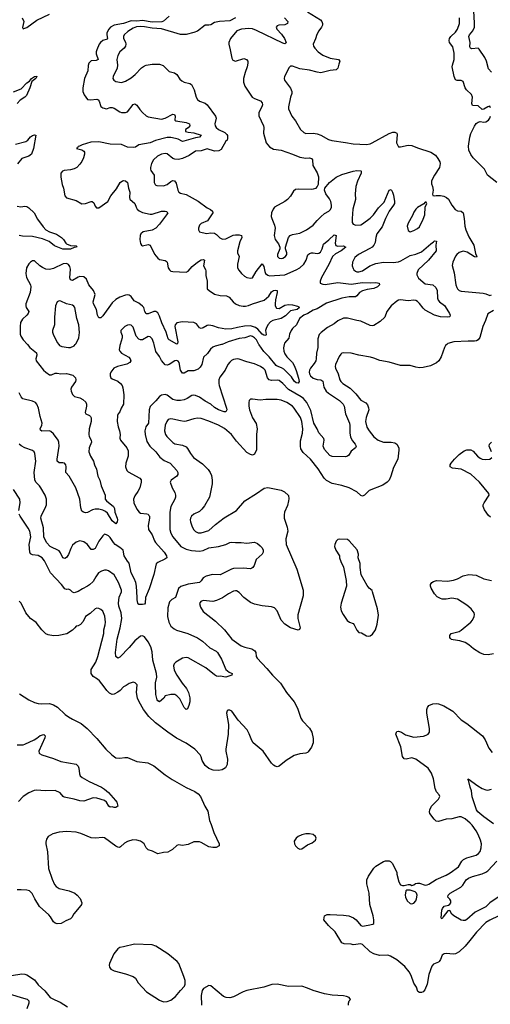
# Model space of a CAD drawing. Header units: inches. Extents: x 1771504 to 1971212, y 471788 to 643615.
# Tile 325 of 587: x 1853335 to 1858296, y 563038 to 573429. Entities that reach past the tile are written whole.
import ezdxf

# ---------------------------------------------------------------- set-up
doc = ezdxf.new("R2010")
doc.units = ezdxf.units.IN
doc.header["$MEASUREMENT"] = 0
doc.layers.add('B8556', color=7, linetype='Continuous')
doc.layers.add('B8557', color=7, linetype='Continuous')

msp = doc.modelspace()

# ---------------------------------------------------------------- linework, layer by layer
at = {"layer": 'B8556', "color": 5}
for points, elevation in [([(1854393, 570000), (1854390, 569990), (1854385, 569945), (1854390, 569930), (1854410, 569910), (1854487, 569867), (1854501, 569850), (1854507, 569830), (1854495, 569810), (1854465, 569795), (1854367, 569770), (1854329, 569751), (1854295, 569710), (1854289, 569690), (1854289, 569670), (1854296, 569650), (1854310, 569638), (1854370, 569613), (1854399, 569590), (1854414, 569570), (1854423, 569543), (1854432, 569470), (1854429, 569371), (1854406, 569330), (1854390, 569290), (1854373, 569270), (1854367, 569253), (1854363, 569190), (1854374, 569134), (1854389, 569089), (1854394, 569050), (1854392, 569012), (1854399, 568990), (1854466, 568910), (1854479, 568879), (1854478, 568822), (1854455, 568750), (1854451, 568710), (1854464, 568670), (1854477, 568657), (1854601, 568590), (1854614, 568574), (1854614, 568550), (1854600, 568490), (1854582, 568450), (1854550, 568405), (1854536, 568370), (1854538, 568330), (1854570, 568262), (1854593, 568230), (1854610, 568221), (1854675, 568215), (1854689, 568209), (1854698, 568198), (1854703, 568190), (1854704, 568170), (1854690, 568090), (1854693, 568050), (1854733, 567993), (1854756, 567930), (1854768, 567910), (1854858, 567810), (1854882, 567770), (1854886, 567750), (1854866, 567734), (1854790, 567702), (1854773, 567687), (1854750, 567573), (1854699, 567421), (1854660, 567330), (1854657, 567270), (1854650, 567261), (1854630, 567257), (1854590, 567259), (1854580, 567270), (1854572, 567308), (1854574, 567330), (1854565, 567450), (1854558, 567490), (1854543, 567530), (1854509, 567590), (1854490, 567694), (1854470, 567713), (1854438, 567770), (1854425, 567830), (1854390, 567860), (1854343, 567890), (1854324, 567910), (1854290, 567964), (1854270, 567983), (1854250, 567994), (1854230, 567998), (1854210, 567983), (1854170, 567924), (1854132, 567850), (1854110, 567836), (1854090, 567836), (1854050, 567890), (1854010, 567918), (1853970, 567928), (1853930, 567916), (1853890, 567882), (1853873, 567850), (1853850, 567785), (1853830, 567754), (1853810, 567741), (1853790, 567749), (1853764, 567804), (1853750, 567822), (1853656, 567870), (1853618, 567910), (1853590, 567970), (1853587, 568067), (1853559, 568170), (1853560, 568190), (1853612, 568290), (1853618, 568310), (1853619, 568370), (1853605, 568410), (1853558, 568490), (1853545, 568510), (1853505, 568550), (1853494, 568574), (1853489, 568650), (1853506, 568770), (1853496, 568850), (1853486, 568870), (1853470, 568883), (1853389, 568909), (1853351, 568931), (1853330, 568949)], 440), ([(1853417, 570000), (1853443, 569970), (1853512, 569912), (1853517, 569890), (1853506, 569850), (1853509, 569829), (1853587, 569730), (1853610, 569708), (1853650, 569682), (1853670, 569680), (1853710, 569697), (1853730, 569699), (1853770, 569692), (1853830, 569696), (1853897, 569677), (1853923, 569650), (1853928, 569630), (1853925, 569610), (1853880, 569550), (1853875, 569530), (1853879, 569510), (1853892, 569472), (1853902, 569462), (1853914, 569454), (1853970, 569439), (1854000, 569420), (1854031, 569391), (1854040, 569370), (1854040, 569350), (1854024, 569284), (1854031, 569270), (1854070, 569252), (1854080, 569240), (1854087, 569227), (1854090, 569190), (1854068, 569110), (1854064, 569050), (1854066, 569030), (1854090, 568990), (1854091, 568970), (1854067, 568910), (1854065, 568870), (1854082, 568822), (1854114, 568770), (1854122, 568730), (1854144, 568684), (1854159, 568610), (1854179, 568570), (1854193, 568510), (1854235, 568410), (1854237, 568370), (1854250, 568350), (1854325, 568290), (1854335, 568270), (1854338, 568230), (1854363, 568170), (1854366, 568150), (1854362, 568130), (1854350, 568109), (1854310, 568139), (1854261, 568221), (1854240, 568240), (1854213, 568253), (1854170, 568263), (1854130, 568263), (1854104, 568256), (1854050, 568228), (1854030, 568225), (1854008, 568230), (1853990, 568242), (1853978, 568278), (1853968, 568370), (1853927, 568490), (1853856, 568610), (1853822, 568650), (1853825, 568710), (1853820, 568730), (1853808, 568748), (1853790, 568753), (1853750, 568754), (1853731, 568770), (1853730, 568790), (1853751, 568930), (1853749, 568969), (1853742, 568990), (1853690, 569059), (1853663, 569083), (1853649, 569089), (1853570, 569086), (1853556, 569096), (1853551, 569110), (1853568, 569150), (1853571, 569170), (1853550, 569241), (1853534, 569330), (1853517, 569370), (1853500, 569390), (1853470, 569404), (1853368, 569428), (1853350, 569448), (1853331, 569490)], 420), ([(1856478, 570000), (1856478, 569970), (1856463, 569910), (1856461, 569850), (1856457, 569830), (1856440, 569800), (1856400, 569750), (1856389, 569731), (1856387, 569710), (1856390, 569690), (1856402, 569670), (1856430, 569645), (1856470, 569631), (1856510, 569627), (1856530, 569614), (1856542, 569550), (1856566, 569510), (1856590, 569487), (1856706, 569410), (1856744, 569370), (1856755, 569350), (1856770, 569270), (1856811, 569171), (1856815, 569145), (1856816, 569070), (1856824, 569024), (1856843, 568983), (1856873, 568950), (1856882, 568930), (1856877, 568910), (1856830, 568875), (1856805, 568835), (1856790, 568821), (1856770, 568817), (1856630, 568820), (1856605, 568830), (1856550, 568892), (1856534, 568930), (1856546, 568990), (1856540, 569010), (1856490, 569070), (1856472, 569112), (1856437, 569170), (1856403, 569303), (1856361, 569390), (1856328, 569430), (1856301, 569450), (1856168, 569528), (1856110, 569590), (1856070, 569620), (1856050, 569626), (1855990, 569622), (1855965, 569630), (1855947, 569650), (1855923, 569730), (1855910, 569746), (1855875, 569770), (1855810, 569797), (1855730, 569818), (1855650, 569846), (1855630, 569850), (1855590, 569844), (1855568, 569832), (1855550, 569816), (1855530, 569790), (1855502, 569730), (1855444, 569656), (1855435, 569630), (1855434, 569590), (1855439, 569570), (1855515, 569330), (1855518, 569310), (1855510, 569290), (1855490, 569292), (1855430, 569313), (1855390, 569338), (1855350, 569372), (1855290, 569403), (1855230, 569446), (1855190, 569463), (1855170, 569465), (1855150, 569462), (1855099, 569430), (1855070, 569417), (1855030, 569410), (1854990, 569410), (1854950, 569422), (1854890, 569465), (1854870, 569472), (1854830, 569466), (1854808, 569452), (1854770, 569406), (1854712, 569348), (1854699, 569310), (1854692, 569170), (1854666, 569134), (1854656, 569090), (1854657, 569050), (1854677, 568977), (1854708, 568928), (1854770, 568870), (1854813, 568813), (1854858, 568778), (1854920, 568750), (1854990, 568670), (1855001, 568650), (1855001, 568630), (1854992, 568610), (1854931, 568570), (1854920, 568550), (1854942, 568490), (1854970, 568439), (1854977, 568410), (1854977, 568390), (1854972, 568370), (1854930, 568290), (1854918, 568230), (1854917, 568050), (1854927, 568010), (1854950, 567970), (1855035, 567870), (1855090, 567842), (1855147, 567827), (1855230, 567821), (1855270, 567826), (1855330, 567856), (1855430, 567869), (1855509, 567890), (1855550, 567911), (1855570, 567915), (1855610, 567910), (1855670, 567913), (1855730, 567904), (1855810, 567916), (1855842, 567902), (1855870, 567877), (1855890, 567855), (1855901, 567830), (1855901, 567810), (1855893, 567787), (1855829, 567731), (1855807, 567670), (1855793, 567647), (1855781, 567639), (1855767, 567633), (1855690, 567640), (1855590, 567637), (1855569, 567631), (1855450, 567571), (1855367, 567573), (1855302, 567558), (1855270, 567538), (1855250, 567508), (1855230, 567489), (1855110, 567471), (1855033, 567447), (1855010, 567426), (1854977, 567330), (1854939, 567310), (1854916, 567284), (1854897, 567223), (1854892, 567130), (1854906, 567070), (1854930, 567029), (1854962, 567002), (1854987, 566987), (1855108, 566950), (1855210, 566904), (1855263, 566870), (1855340, 566800), (1855405, 566765), (1855420, 566750), (1855462, 566682), (1855510, 566570), (1855544, 566544), (1855575, 566530), (1855571, 566510), (1855510, 566492), (1855450, 566502), (1855430, 566498), (1855410, 566502), (1855390, 566514), (1855298, 566590), (1855110, 566695), (1855090, 566699), (1855050, 566691), (1854982, 566650), (1854963, 566630), (1854955, 566610), (1854963, 566563), (1854990, 566510), (1855047, 566427), (1855094, 566370), (1855113, 566330), (1855130, 566272), (1855128, 566230), (1855119, 566190), (1855103, 566157), (1855090, 566149), (1855070, 566169), (1855022, 566262), (1854992, 566292), (1854970, 566306), (1854930, 566308), (1854870, 566295), (1854853, 566270), (1854810, 566230), (1854790, 566241), (1854784, 566250), (1854770, 566308), (1854766, 566410), (1854766, 566430), (1854781, 566490), (1854779, 566530), (1854740, 566670), (1854730, 566759), (1854717, 566810), (1854690, 566865), (1854650, 566916), (1854630, 566925), (1854610, 566923), (1854550, 566875), (1854490, 566802), (1854390, 566700), (1854370, 566690), (1854350, 566707), (1854345, 566750), (1854362, 566890), (1854393, 567010), (1854412, 567110), (1854406, 567170), (1854381, 567241), (1854378, 567270), (1854384, 567336), (1854409, 567390), (1854409, 567410), (1854375, 567490), (1854330, 567571), (1854272, 567612), (1854250, 567620), (1854230, 567620), (1854196, 567610), (1854167, 567590), (1854136, 567550), (1854110, 567501), (1854070, 567465), (1854050, 567450), (1853996, 567424), (1853950, 567394), (1853910, 567381), (1853890, 567389), (1853870, 567410), (1853850, 567419), (1853830, 567417), (1853810, 567422), (1853775, 567470), (1853659, 567590), (1853597, 567717), (1853572, 567750), (1853530, 567776), (1853470, 567781), (1853450, 567791), (1853443, 567810), (1853436, 567890), (1853452, 567970), (1853441, 568030), (1853424, 568064), (1853340, 568190), (1853331, 568210)], 460), ([(1857838, 570000), (1857825, 569990), (1857813, 569970), (1857779, 569870), (1857755, 569830), (1857730, 569808), (1857665, 569775), (1857590, 569757), (1857550, 569755), (1857510, 569761), (1857450, 569778), (1857350, 569780), (1857230, 569813), (1857132, 569832), (1857070, 569857), (1857033, 569867), (1856910, 569887), (1856828, 569910), (1856750, 569915), (1856730, 569910), (1856720, 569900), (1856704, 569876), (1856666, 569790), (1856661, 569770), (1856663, 569750), (1856692, 569690), (1856710, 569630), (1856721, 569610), (1856741, 569590), (1856819, 569539), (1856880, 569480), (1856930, 569415), (1856984, 569384), (1857003, 569363), (1857014, 569334), (1857015, 569310), (1856987, 569230), (1856982, 569190), (1856996, 569130), (1857020, 569090), (1857070, 569027), (1857115, 568990), (1857170, 568971), (1857250, 568970), (1857290, 568963), (1857312, 568950), (1857332, 568910), (1857333, 568887), (1857320, 568790), (1857276, 568704), (1857249, 568610), (1857229, 568571), (1857210, 568549), (1857163, 568517), (1857020, 568460), (1856970, 568412), (1856950, 568401), (1856930, 568407), (1856890, 568447), (1856810, 568490), (1856733, 568513), (1856630, 568535), (1856570, 568566), (1856545, 568590), (1856481, 568690), (1856401, 568790), (1856323, 568863), (1856300, 568900), (1856295, 568930), (1856296, 568984), (1856315, 569065), (1856319, 569110), (1856310, 569190), (1856295, 569230), (1856230, 569330), (1856212, 569350), (1856150, 569389), (1856090, 569413), (1856050, 569422), (1855930, 569420), (1855870, 569414), (1855790, 569425), (1855770, 569424), (1855756, 569410), (1855751, 569389), (1855750, 569350), (1855757, 569310), (1855790, 569228), (1855827, 569167), (1855838, 569110), (1855832, 569050), (1855830, 568890), (1855810, 568844), (1855790, 568835), (1855770, 568840), (1855730, 568863), (1855622, 568982), (1855569, 569050), (1855493, 569113), (1855431, 569151), (1855330, 569193), (1855250, 569220), (1855210, 569224), (1855170, 569217), (1855091, 569191), (1855070, 569190), (1855030, 569194), (1854950, 569214), (1854924, 569216), (1854902, 569210), (1854885, 569190), (1854870, 569149), (1854862, 569090), (1854873, 569050), (1854888, 569030), (1854950, 568966), (1854970, 568954), (1855050, 568940), (1855090, 568920), (1855105, 568905), (1855135, 568850), (1855169, 568810), (1855261, 568741), (1855322, 568682), (1855344, 568650), (1855357, 568617), (1855365, 568570), (1855364, 568530), (1855337, 568390), (1855283, 568297), (1855257, 568263), (1855230, 568240), (1855170, 568210), (1855147, 568190), (1855136, 568170), (1855133, 568150), (1855136, 568130), (1855150, 568087), (1855167, 568050), (1855190, 568026), (1855215, 568015), (1855250, 568013), (1855330, 568038), (1855398, 568102), (1855490, 568172), (1855621, 568250), (1855710, 568353), (1855833, 568427), (1855914, 568486), (1855950, 568493), (1856090, 568465), (1856128, 568448), (1856168, 568408), (1856174, 568374), (1856170, 568350), (1856158, 568302), (1856128, 568230), (1856123, 568203), (1856123, 568170), (1856154, 568074), (1856161, 568030), (1856142, 567950), (1856143, 567890), (1856258, 567630), (1856324, 567410), (1856324, 567350), (1856269, 567149), (1856269, 567109), (1856291, 567010), (1856286, 566994), (1856270, 566985), (1856190, 567010), (1856130, 567050), (1856093, 567093), (1856050, 567189), (1856021, 567221), (1855990, 567232), (1855890, 567243), (1855810, 567261), (1855770, 567277), (1855698, 567330), (1855650, 567383), (1855620, 567400), (1855610, 567403), (1855590, 567398), (1855535, 567370), (1855473, 567327), (1855410, 567299), (1855370, 567290), (1855270, 567299), (1855243, 567290), (1855232, 567268), (1855240, 567230), (1855270, 567185), (1855400, 567080), (1855495, 566990), (1855571, 566891), (1855670, 566821), (1855707, 566807), (1855783, 566790), (1855815, 566770), (1855823, 566750), (1855827, 566710), (1855839, 566690), (1855942, 566582), (1855999, 566510), (1856086, 566426), (1856147, 566330), (1856229, 566230), (1856264, 566164), (1856298, 566058), (1856318, 566030), (1856390, 565952), (1856415, 565910), (1856430, 565842), (1856430, 565798), (1856410, 565750), (1856378, 565702), (1856370, 565695), (1856350, 565688), (1856290, 565682), (1856230, 565662), (1856146, 565610), (1856070, 565550), (1856050, 565545), (1856030, 565550), (1856010, 565563), (1855990, 565584), (1855902, 565710), (1855797, 565797), (1855781, 565821), (1855754, 565894), (1855734, 565934), (1855638, 566038), (1855572, 566130), (1855550, 566141), (1855530, 566141), (1855524, 566136), (1855515, 566110), (1855536, 565990), (1855534, 565890), (1855509, 565730), (1855509, 565710), (1855525, 565625), (1855522, 565570), (1855505, 565535), (1855470, 565514), (1855430, 565507), (1855375, 565510), (1855330, 565526), (1855290, 565557), (1855258, 565610), (1855248, 565650), (1855237, 565670), (1855181, 565730), (1855090, 565794), (1854987, 565847), (1854896, 565910), (1854768, 566008), (1854697, 566077), (1854639, 566150), (1854594, 566230), (1854577, 566270), (1854567, 566330), (1854572, 566410), (1854552, 566432), (1854530, 566437), (1854490, 566424), (1854459, 566401), (1854430, 566389), (1854394, 566350), (1854369, 566331), (1854330, 566312), (1854310, 566309), (1854282, 566322), (1854252, 566350), (1854227, 566390), (1854178, 566450), (1854156, 566470), (1854110, 566498), (1854088, 566530), (1854090, 566570), (1854136, 566650), (1854158, 566710), (1854222, 566950), (1854221, 566990), (1854237, 567043), (1854239, 567070), (1854233, 567133), (1854210, 567187), (1854190, 567206), (1854170, 567216), (1854150, 567218), (1854130, 567210), (1854077, 567163), (1854030, 567131), (1854003, 567077), (1853975, 567045), (1853950, 567031), (1853930, 567029), (1853918, 567010), (1853893, 566987), (1853833, 566947), (1853749, 566931), (1853690, 566926), (1853636, 566936), (1853609, 566949), (1853568, 566990), (1853510, 567069), (1853450, 567110), (1853430, 567129), (1853400, 567170), (1853352, 567272), (1853331, 567291)], 480), ([(1853746, 570000), (1853754, 569990), (1853780, 569980), (1853850, 569970), (1853870, 569970), (1853910, 569986), (1853920, 570000)], 440), ([(1855464, 570000), (1855395, 569985), (1855370, 569973), (1855348, 569952), (1855315, 569905), (1855272, 569868), (1855257, 569790), (1855239, 569761), (1855218, 569742), (1855170, 569722), (1855110, 569724), (1855070, 569700), (1855050, 569699), (1855030, 569729), (1855016, 569810), (1855006, 569826), (1854990, 569833), (1854970, 569828), (1854910, 569791), (1854890, 569784), (1854870, 569786), (1854850, 569806), (1854830, 569834), (1854810, 569874), (1854770, 569927), (1854754, 570000)], 440), ([(1856123, 570000), (1856115, 569965), (1856119, 569930), (1856130, 569903), (1856152, 569870), (1856212, 569812), (1856230, 569778), (1856250, 569728), (1856274, 569646), (1856281, 569610), (1856270, 569592), (1856250, 569598), (1856230, 569614), (1856199, 569659), (1856120, 569740), (1856094, 569754), (1856051, 569771), (1856040, 569780), (1855964, 569870), (1855908, 569928), (1855858, 569998), (1855857, 570000)], 440), ([(1858310, 568870), (1858286, 568930), (1858288, 568950), (1858309, 568971)], 480), ([(1858299, 568179), (1858278, 568198), (1858236, 568256), (1858222, 568290), (1858222, 568310), (1858231, 568329), (1858285, 568410), (1858280, 568430), (1858183, 568550), (1858090, 568632), (1857990, 568684), (1857897, 568697), (1857872, 568710), (1857875, 568730), (1857885, 568750), (1857918, 568790), (1857970, 568840), (1858022, 568878), (1858050, 568890), (1858070, 568891), (1858090, 568888), (1858115, 568875), (1858162, 568822), (1858190, 568800), (1858210, 568792), (1858250, 568786), (1858290, 568791), (1858313, 568807)], 480), ([(1853327, 568250), (1853340, 568330), (1853336, 568370), (1853268, 568470)], 460), ([(1858330, 566736), (1858273, 566727), (1858230, 566728), (1858187, 566747), (1858119, 566790), (1858070, 566832), (1858030, 566857), (1857974, 566874), (1857904, 566884), (1857888, 566888), (1857878, 566898), (1857870, 566910), (1857870, 566930), (1857884, 566950), (1857967, 566973), (1857990, 566985), (1858091, 567070), (1858110, 567093), (1858127, 567130), (1858130, 567150), (1858125, 567170), (1858095, 567210), (1858050, 567250), (1857950, 567313), (1857890, 567324), (1857830, 567314), (1857790, 567314), (1857770, 567320), (1857738, 567338), (1857708, 567370), (1857674, 567430), (1857667, 567450), (1857667, 567470), (1857681, 567490), (1857699, 567501), (1857730, 567509), (1857845, 567505), (1857910, 567513), (1857950, 567527), (1858010, 567561), (1858070, 567575), (1858147, 567567), (1858230, 567528), (1858310, 567511)], 480), ([(1853333, 566313), (1853430, 566252), (1853490, 566222), (1853530, 566213), (1853570, 566210), (1853650, 566213), (1853690, 566198), (1853734, 566174), (1853816, 566096), (1853850, 566070), (1853890, 566046), (1853982, 566002), (1854047, 565950), (1854150, 565842), (1854244, 565730), (1854305, 565670), (1854350, 565640), (1854390, 565635), (1854444, 565644), (1854470, 565642), (1854570, 565601), (1854685, 565585), (1854750, 565556), (1854870, 565460), (1854942, 565410), (1855090, 565327), (1855183, 565283), (1855218, 565258), (1855242, 565230), (1855286, 565130), (1855317, 565077), (1855336, 564976), (1855355, 564935), (1855382, 564850), (1855439, 564730), (1855437, 564710), (1855406, 564694), (1855370, 564692), (1855330, 564699), (1855250, 564745), (1855230, 564751), (1855190, 564754), (1855170, 564751), (1855110, 564724), (1855090, 564720), (1855050, 564715), (1855010, 564722), (1854990, 564715), (1854947, 564673), (1854897, 564643), (1854850, 564639), (1854790, 564625), (1854734, 564654), (1854688, 564668), (1854670, 564689), (1854646, 564730), (1854630, 564745), (1854610, 564758), (1854570, 564771), (1854528, 564772), (1854470, 564757), (1854440, 564740), (1854399, 564701), (1854386, 564694), (1854370, 564695), (1854350, 564707), (1854230, 564794), (1854210, 564800), (1854130, 564790), (1854090, 564796), (1853980, 564840), (1853930, 564855), (1853830, 564860), (1853750, 564854), (1853683, 564837), (1853635, 564810), (1853618, 564782), (1853610, 564750), (1853610, 564730), (1853628, 564648), (1853637, 564470), (1853677, 564357), (1853702, 564302), (1853720, 564280), (1853750, 564260), (1853855, 564235), (1853917, 564210), (1853942, 564190), (1853974, 564154), (1853990, 564110), (1853988, 564090), (1853981, 564079), (1853907, 563993), (1853886, 563954), (1853870, 563941), (1853820, 563920), (1853771, 563889), (1853730, 563886), (1853710, 563893), (1853690, 563907), (1853660, 563960), (1853643, 563983), (1853545, 564070), (1853494, 564150), (1853467, 564207), (1853437, 564237), (1853410, 564244), (1853350, 564247), (1853310, 564245)], 480), ([(1858388, 563972), (1858290, 563927), (1858250, 563902), (1858150, 563800), (1858082, 563710), (1858030, 563650), (1857970, 563591), (1857930, 563571), (1857910, 563567), (1857830, 563574), (1857810, 563570), (1857790, 563555), (1857772, 563510), (1857758, 563490), (1857750, 563482), (1857699, 563461), (1857679, 563441), (1857649, 563351), (1857630, 563250), (1857607, 563190), (1857590, 563168), (1857570, 563161), (1857550, 563162), (1857534, 563174), (1857517, 563217), (1857490, 563261), (1857463, 563343), (1857442, 563382), (1857396, 563436), (1857310, 563508), (1857245, 563545), (1857217, 563557), (1857130, 563554), (1857070, 563569), (1857030, 563591), (1856950, 563669), (1856930, 563676), (1856850, 563667), (1856830, 563674), (1856755, 563675), (1856730, 563687), (1856661, 563801), (1856590, 563869), (1856541, 563930), (1856549, 563971), (1856576, 563984), (1856610, 563986), (1856750, 563977), (1856805, 563970), (1856854, 563950), (1856882, 563930), (1856930, 563868), (1856950, 563864), (1857010, 563872), (1857058, 563882), (1857069, 563890), (1857070, 563930), (1857062, 563970), (1857026, 564090), (1857021, 564210), (1856996, 564310), (1856996, 564350), (1857011, 564390), (1857070, 564474), (1857090, 564494), (1857170, 564544), (1857190, 564551), (1857230, 564551), (1857245, 564545), (1857265, 564525), (1857311, 564430), (1857311, 564410), (1857331, 564330), (1857350, 564298), (1857370, 564291), (1857389, 564291), (1857430, 564301), (1857450, 564301), (1857470, 564292), (1857490, 564298), (1857507, 564313), (1857530, 564317), (1857550, 564316), (1857610, 564295), (1857630, 564297), (1857650, 564306), (1857726, 564354), (1857830, 564400), (1857874, 564426), (1857961, 564490), (1857997, 564550), (1858014, 564566), (1858050, 564582), (1858148, 564612), (1858172, 564628), (1858190, 564650), (1858202, 564690), (1858205, 564730), (1858195, 564770), (1858170, 564830), (1858147, 564870), (1858104, 564930), (1858086, 564950), (1858030, 564997), (1857990, 565016), (1857970, 565015), (1857890, 564997), (1857830, 564992), (1857750, 564967), (1857725, 564970), (1857704, 564990), (1857658, 565050), (1857655, 565070), (1857659, 565090), (1857678, 565130), (1857750, 565202), (1857763, 565230), (1857759, 565250), (1857730, 565281), (1857714, 565314), (1857696, 565416), (1857677, 565477), (1857641, 565530), (1857510, 565625), (1857470, 565638), (1857410, 565626), (1857390, 565627), (1857372, 565652), (1857354, 565754), (1857302, 565890), (1857307, 565910), (1857310, 565916), (1857330, 565922), (1857361, 565910), (1857403, 565883), (1857490, 565856), (1857591, 565869), (1857622, 565878), (1857643, 565890), (1857655, 565910), (1857657, 565950), (1857628, 566110), (1857626, 566150), (1857633, 566170), (1857650, 566192), (1857690, 566209), (1857730, 566213), (1857750, 566209), (1857807, 566187), (1857900, 566130), (1857990, 566040), (1858050, 566002), (1858215, 565870), (1858244, 565830), (1858281, 565741), (1858317, 565697)], 480), ([(1853310, 565776), (1853370, 565777), (1853390, 565782), (1853488, 565830), (1853515, 565845), (1853550, 565873), (1853590, 565887), (1853602, 565870), (1853600, 565850), (1853536, 565710), (1853539, 565690), (1853545, 565685), (1853569, 565669), (1853690, 565631), (1853770, 565600), (1853931, 565571), (1853951, 565550), (1853958, 565530), (1853964, 565470), (1853972, 565450), (1853993, 565433), (1854069, 565389), (1854198, 565330), (1854228, 565310), (1854270, 565273), (1854345, 565190), (1854359, 565170), (1854371, 565129), (1854350, 565115), (1854330, 565114), (1854310, 565121), (1854290, 565120), (1854275, 565130), (1854250, 565170), (1854230, 565187), (1854150, 565213), (1854110, 565216), (1854010, 565183), (1853970, 565184), (1853910, 565204), (1853805, 565225), (1853792, 565232), (1853762, 565270), (1853710, 565294), (1853608, 565292), (1853510, 565299), (1853486, 565294), (1853430, 565268), (1853370, 565230), (1853322, 565178)], 460), ([(1858330, 564941), (1858230, 565015), (1858166, 565070), (1858150, 565090), (1858106, 565226), (1858099, 565290), (1858084, 565330), (1858065, 565405), (1858058, 565410), (1858064, 565416), (1858164, 565344), (1858210, 565316), (1858250, 565301), (1858270, 565299), (1858310, 565309)], 460), ([(1858379, 564170), (1858290, 564110), (1858250, 564068), (1858137, 564010), (1858050, 563934), (1858030, 563923), (1858010, 563921), (1857990, 563927), (1857913, 563970), (1857891, 563990), (1857870, 564029), (1857850, 564024), (1857800, 563960), (1857790, 563939), (1857782, 563942), (1857779, 563950), (1857787, 564033), (1857792, 564050), (1857810, 564073), (1857855, 564085), (1857870, 564096), (1857879, 564110), (1857879, 564130), (1857870, 564149), (1857849, 564170), (1857853, 564190), (1857872, 564210), (1857986, 564274), (1858006, 564294), (1858042, 564350), (1858068, 564370), (1858110, 564387), (1858210, 564415), (1858248, 564432), (1858270, 564447), (1858365, 564550)], 460), ([(1853250, 563343), (1853359, 563359), (1853390, 563357), (1853410, 563350), (1853490, 563295), (1853530, 563242), (1853599, 563179), (1853656, 563110), (1853704, 563084), (1853760, 563060), (1853840, 563010)], 480), ([(1856801, 563030), (1856801, 563050), (1856807, 563073), (1856822, 563090), (1856809, 563109), (1856782, 563122), (1856750, 563129), (1856630, 563135), (1856550, 563150), (1856430, 563183), (1856370, 563209), (1856310, 563230), (1856170, 563226), (1856050, 563252), (1855993, 563247), (1855910, 563217), (1855730, 563185), (1855690, 563170), (1855590, 563117), (1855550, 563107), (1855511, 563111), (1855482, 563122), (1855350, 563233), (1855330, 563237), (1855274, 563206), (1855258, 563182), (1855248, 563132), (1855252, 563030)], 520), ([(1853250, 563143), (1853350, 563108), (1853413, 563093), (1853430, 563073), (1853432, 563050), (1853410, 562990)], 460)]:
    msp.add_lwpolyline(points, dxfattribs=dict(at, elevation=elevation))
for points, elevation in [([(1856710, 567947), (1856690, 567942), (1856670, 567924), (1856656, 567890), (1856653, 567870), (1856668, 567830), (1856705, 567770), (1856705, 567750), (1856720, 567710), (1856750, 567650), (1856776, 567510), (1856782, 567450), (1856725, 567270), (1856719, 567230), (1856725, 567190), (1856744, 567150), (1856789, 567089), (1856812, 567072), (1856850, 567056), (1856863, 567043), (1856888, 566988), (1856910, 566961), (1856937, 566957), (1856990, 566927), (1857010, 566923), (1857030, 566926), (1857055, 566945), (1857085, 566990), (1857103, 567050), (1857117, 567143), (1857107, 567210), (1857056, 567390), (1857050, 567404), (1857019, 567430), (1856998, 567458), (1856936, 567570), (1856926, 567646), (1856926, 567690), (1856905, 567750), (1856906, 567790), (1856894, 567834), (1856810, 567929), (1856790, 567943)], 520), ([(1856390, 564838), (1856350, 564837), (1856310, 564827), (1856271, 564810), (1856250, 564792), (1856230, 564758), (1856231, 564730), (1856243, 564710), (1856267, 564687), (1856290, 564676), (1856310, 564679), (1856370, 564722), (1856417, 564743), (1856455, 564770), (1856462, 564790), (1856455, 564810), (1856428, 564830)], 520), ([(1857450, 564244), (1857417, 564243), (1857406, 564234), (1857400, 564190), (1857403, 564170), (1857420, 564130), (1857450, 564100), (1857470, 564098), (1857490, 564105), (1857512, 564130), (1857520, 564150), (1857525, 564190), (1857518, 564210), (1857504, 564224)], 480), ([(1854547, 563673), (1854430, 563644), (1854390, 563639), (1854370, 563624), (1854328, 563572), (1854281, 563470), (1854277, 563450), (1854281, 563430), (1854295, 563410), (1854330, 563390), (1854450, 563361), (1854532, 563332), (1854555, 563315), (1854584, 563264), (1854673, 563170), (1854810, 563080), (1854850, 563065), (1854890, 563066), (1854930, 563080), (1854979, 563121), (1855030, 563185), (1855073, 563230), (1855081, 563250), (1855079, 563290), (1855067, 563330), (1855012, 563470), (1854995, 563490), (1854896, 563570), (1854770, 563650), (1854730, 563664)], 520)]:
    msp.add_lwpolyline(points, close=True, dxfattribs=dict(at, elevation=elevation))
at = {"layer": 'B8557', "color": 5}
for points, elevation in [([(1856371, 573511), (1856506, 573426), (1856520, 573410), (1856526, 573390), (1856526, 573370), (1856518, 573350), (1856488, 573310), (1856468, 573272), (1856454, 573226), (1856430, 573170), (1856434, 573150), (1856445, 573130), (1856482, 573090), (1856530, 573055), (1856610, 573023), (1856695, 573010), (1856710, 572990), (1856699, 572961), (1856690, 572919), (1856670, 572900), (1856610, 572894), (1856510, 572870), (1856470, 572874), (1856390, 572898), (1856290, 572912), (1856210, 572939), (1856190, 572938), (1856175, 572925), (1856128, 572830), (1856123, 572810), (1856128, 572790), (1856190, 572706), (1856205, 572670), (1856205, 572650), (1856191, 572610), (1856170, 572510), (1856170, 572490), (1856203, 572410), (1856243, 572363), (1856295, 572270), (1856330, 572238), (1856350, 572229), (1856430, 572230), (1856470, 572224), (1856510, 572210), (1856590, 572165), (1856627, 572153), (1856770, 572134), (1856850, 572118), (1856990, 572112), (1857030, 572120), (1857050, 572129), (1857230, 572228), (1857270, 572242), (1857290, 572241), (1857310, 572230), (1857316, 572216), (1857309, 572130), (1857320, 572100), (1857330, 572088), (1857350, 572087), (1857430, 572105), (1857470, 572102), (1857530, 572076), (1857668, 572030), (1857718, 571998), (1857745, 571965), (1857764, 571930), (1857769, 571910), (1857761, 571870), (1857710, 571790), (1857678, 571730), (1857676, 571696), (1857687, 571667), (1857693, 571630), (1857686, 571586), (1857690, 571574), (1857711, 571571), (1857725, 571575), (1857770, 571575), (1857806, 571566), (1857834, 571554), (1857856, 571536), (1857892, 571470), (1857925, 571425), (1857950, 571412), (1857990, 571407), (1858010, 571390), (1858022, 571330), (1858028, 571250), (1858038, 571210), (1858070, 571137), (1858124, 571050), (1858141, 570961), (1858154, 570930), (1858150, 570922), (1858130, 570925), (1858054, 570974), (1858010, 570985), (1857970, 570973), (1857943, 570950), (1857930, 570932), (1857900, 570870), (1857896, 570836), (1857917, 570756), (1857934, 570630), (1857942, 570602), (1857950, 570588), (1857970, 570570), (1857990, 570564), (1858223, 570543), (1858250, 570537), (1858290, 570520), (1858310, 570524)], 480), ([(1858310, 572877), (1858278, 572910), (1858257, 572990), (1858240, 573030), (1858179, 573119), (1858168, 573128), (1858103, 573123), (1858088, 573128), (1858081, 573141), (1858083, 573190), (1858070, 573250), (1858078, 573270), (1858113, 573310), (1858129, 573351), (1858131, 573391), (1858124, 573524)], 460), ([(1854910, 573467), (1854850, 573412), (1854833, 573407), (1854730, 573402), (1854630, 573421), (1854570, 573414), (1854510, 573418), (1854430, 573390), (1854330, 573371), (1854293, 573350), (1854276, 573330), (1854255, 573290), (1854254, 573270), (1854262, 573230), (1854257, 573223), (1854210, 573208), (1854188, 573190), (1854174, 573170), (1854148, 573110), (1854141, 573090), (1854143, 573070), (1854163, 573010), (1854142, 572998), (1854090, 572994), (1854064, 572970), (1854056, 572944), (1854052, 572888), (1854017, 572810), (1854000, 572710), (1854002, 572670), (1854015, 572635), (1854050, 572587), (1854083, 572583), (1854149, 572589), (1854162, 572582), (1854173, 572570), (1854190, 572514), (1854210, 572498), (1854250, 572490), (1854290, 572503), (1854310, 572503), (1854330, 572496), (1854390, 572456), (1854410, 572448), (1854450, 572449), (1854470, 572458), (1854530, 572535), (1854550, 572540), (1854570, 572528), (1854601, 572481), (1854628, 572448), (1854670, 572414), (1854690, 572403), (1854830, 572381), (1854870, 572390), (1854950, 572431), (1854968, 572428), (1854973, 572410), (1854970, 572370), (1854982, 572362), (1855090, 572344), (1855124, 572330), (1855130, 572310), (1855111, 572289), (1855083, 572270), (1855084, 572250), (1855110, 572241), (1855170, 572235), (1855247, 572210), (1855231, 572190), (1855190, 572183), (1855066, 572146), (1855050, 572145), (1855007, 572167), (1854976, 572176), (1854930, 572186), (1854890, 572187), (1854766, 572154), (1854709, 572131), (1854592, 572110), (1854555, 572085), (1854539, 572081), (1854470, 572084), (1854410, 572111), (1854290, 572117), (1854170, 572141), (1854085, 572135), (1853995, 572110), (1853967, 572093), (1853952, 572090), (1853945, 572075), (1853934, 572070), (1853990, 572057), (1854010, 572043), (1854017, 572030), (1854017, 572010), (1854007, 571970), (1853990, 571934), (1853970, 571904), (1853938, 571870), (1853910, 571854), (1853870, 571844), (1853803, 571837), (1853786, 571830), (1853770, 571810), (1853767, 571767), (1853784, 571690), (1853797, 571650), (1853812, 571570), (1853830, 571549), (1853930, 571521), (1853990, 571487), (1854029, 571489), (1854090, 571512), (1854099, 571510), (1854117, 571497), (1854130, 571461), (1854144, 571444), (1854170, 571444), (1854263, 571510), (1854297, 571570), (1854356, 571644), (1854394, 571710), (1854419, 571730), (1854430, 571733), (1854450, 571728), (1854470, 571710), (1854483, 571650), (1854497, 571610), (1854491, 571551), (1854495, 571535), (1854548, 571490), (1854564, 571450), (1854575, 571430), (1854593, 571413), (1854630, 571395), (1854710, 571377), (1854730, 571377), (1854830, 571410), (1854869, 571409), (1854884, 571404), (1854895, 571395), (1854897, 571390), (1854884, 571370), (1854809, 571270), (1854770, 571228), (1854730, 571208), (1854637, 571190), (1854612, 571170), (1854604, 571150), (1854602, 571110), (1854608, 571068), (1854618, 571050), (1854630, 571044), (1854690, 571058), (1854709, 571049), (1854756, 570956), (1854790, 570914), (1854810, 570900), (1854867, 570887), (1854880, 570880), (1854889, 570869), (1854902, 570810), (1854914, 570790), (1854930, 570776), (1854950, 570770), (1855090, 570763), (1855110, 570776), (1855155, 570825), (1855210, 570869), (1855250, 570894), (1855270, 570898), (1855283, 570890), (1855274, 570830), (1855294, 570794), (1855298, 570778), (1855299, 570730), (1855312, 570668), (1855313, 570590), (1855333, 570570), (1855390, 570533), (1855450, 570519), (1855516, 570516), (1855542, 570502), (1855585, 570450), (1855610, 570430), (1855650, 570412), (1855690, 570405), (1855714, 570406), (1855748, 570412), (1855790, 570430), (1855912, 570468), (1855963, 570510), (1855990, 570556), (1856010, 570570), (1856036, 570576), (1856050, 570570), (1856050, 570550), (1856033, 570473), (1856030, 570430), (1856030, 570410), (1856044, 570384), (1856070, 570382), (1856130, 570415), (1856170, 570425), (1856210, 570420), (1856265, 570405), (1856279, 570399), (1856286, 570390), (1856259, 570370), (1856190, 570356), (1856136, 570304), (1856090, 570276), (1856005, 570255), (1855978, 570242), (1855952, 570210), (1855932, 570170), (1855928, 570148), (1855934, 570106), (1855930, 570095), (1855910, 570100), (1855890, 570112), (1855844, 570164), (1855821, 570181), (1855770, 570198), (1855706, 570194), (1855630, 570182), (1855570, 570166), (1855510, 570163), (1855430, 570176), (1855370, 570199), (1855330, 570206), (1855310, 570202), (1855270, 570176), (1855250, 570169), (1855230, 570178), (1855198, 570218), (1855172, 570232), (1855050, 570239), (1854990, 570231), (1854973, 570210), (1854970, 570190), (1855001, 570030), (1854999, 570010), (1854990, 570005), (1854911, 570051), (1854902, 570062), (1854881, 570130), (1854832, 570230), (1854810, 570301), (1854790, 570337), (1854770, 570348), (1854750, 570349), (1854690, 570326), (1854670, 570326), (1854654, 570350), (1854643, 570390), (1854630, 570406), (1854590, 570437), (1854543, 570463), (1854510, 570507), (1854490, 570523), (1854470, 570526), (1854450, 570521), (1854390, 570499), (1854350, 570477), (1854310, 570440), (1854210, 570302), (1854190, 570284), (1854170, 570281), (1854156, 570310), (1854144, 570370), (1854112, 570432), (1854109, 570450), (1854129, 570530), (1854112, 570570), (1854065, 570630), (1854038, 570690), (1854010, 570714), (1853970, 570718), (1853950, 570712), (1853890, 570676), (1853870, 570682), (1853865, 570705), (1853870, 570795), (1853863, 570823), (1853850, 570844), (1853830, 570856), (1853793, 570853), (1853690, 570803), (1853650, 570791), (1853610, 570797), (1853574, 570814), (1853547, 570830), (1853490, 570883), (1853470, 570884), (1853450, 570871), (1853430, 570851), (1853406, 570810), (1853398, 570750), (1853407, 570707), (1853450, 570630), (1853453, 570610), (1853447, 570550), (1853400, 570430), (1853399, 570410), (1853405, 570390), (1853430, 570350), (1853426, 570330), (1853410, 570310), (1853366, 570270), (1853345, 570235), (1853340, 570190), (1853341, 570110), (1853346, 570090), (1853372, 570050), (1853417, 570000)], 420), ([(1853362, 573450), (1853379, 573410), (1853365, 573345), (1853370, 573334), (1853390, 573338), (1853410, 573347), (1853515, 573425), (1853650, 573488)], 420), ([(1855610, 573450), (1855550, 573417), (1855443, 573410), (1855390, 573398), (1855350, 573376), (1855330, 573371), (1855290, 573371), (1855210, 573309), (1855170, 573294), (1855090, 573273), (1855030, 573274), (1854830, 573333), (1854730, 573339), (1854650, 573355), (1854610, 573357), (1854567, 573353), (1854530, 573340), (1854476, 573304), (1854438, 573270), (1854428, 573250), (1854430, 573230), (1854452, 573192), (1854455, 573170), (1854450, 573150), (1854435, 573130), (1854390, 573090), (1854370, 573050), (1854360, 573010), (1854366, 572950), (1854363, 572917), (1854319, 572830), (1854316, 572810), (1854328, 572790), (1854350, 572776), (1854407, 572767), (1854450, 572781), (1854510, 572815), (1854551, 572850), (1854619, 572921), (1854650, 572941), (1854670, 572949), (1854730, 572960), (1854770, 572960), (1854810, 572959), (1854846, 572946), (1854910, 572884), (1854967, 572867), (1854990, 572851), (1855023, 572803), (1855044, 572784), (1855070, 572770), (1855130, 572757), (1855146, 572746), (1855174, 572690), (1855196, 572610), (1855208, 572588), (1855230, 572570), (1855290, 572547), (1855310, 572529), (1855400, 572410), (1855407, 572390), (1855394, 572330), (1855396, 572310), (1855407, 572290), (1855430, 572269), (1855497, 572237), (1855518, 572219), (1855526, 572206), (1855527, 572170), (1855522, 572159), (1855510, 572147), (1855460, 572060), (1855436, 572044), (1855390, 572043), (1855310, 572065), (1855250, 572045), (1855190, 572042), (1855123, 571997), (1855050, 571965), (1855010, 571953), (1854970, 571956), (1854950, 571965), (1854890, 572015), (1854870, 572016), (1854830, 572009), (1854787, 571990), (1854747, 571950), (1854724, 571910), (1854713, 571870), (1854713, 571850), (1854718, 571838), (1854752, 571790), (1854752, 571710), (1854762, 571690), (1854770, 571682), (1854780, 571680), (1854850, 571676), (1854890, 571690), (1854930, 571722), (1854950, 571731), (1854967, 571727), (1854983, 571703), (1855002, 571630), (1855013, 571610), (1855030, 571599), (1855090, 571584), (1855215, 571515), (1855310, 571445), (1855347, 571427), (1855368, 571410), (1855370, 571390), (1855315, 571305), (1855250, 571278), (1855230, 571259), (1855219, 571230), (1855221, 571210), (1855231, 571191), (1855306, 571174), (1855350, 571178), (1855390, 571175), (1855410, 571163), (1855446, 571126), (1855474, 571114), (1855510, 571117), (1855586, 571154), (1855610, 571160), (1855650, 571160), (1855675, 571150), (1855677, 571130), (1855657, 571083), (1855630, 570990), (1855631, 570970), (1855650, 570930), (1855633, 570850), (1855632, 570812), (1855644, 570784), (1855673, 570750), (1855704, 570724), (1855730, 570710), (1855770, 570700), (1855790, 570705), (1855827, 570770), (1855890, 570852), (1855910, 570826), (1855919, 570770), (1855927, 570750), (1855950, 570732), (1855970, 570725), (1856130, 570738), (1856250, 570790), (1856290, 570811), (1856330, 570850), (1856357, 570890), (1856374, 570946), (1856390, 570963), (1856410, 570970), (1856430, 570970), (1856470, 570962), (1856490, 570965), (1856505, 570975), (1856524, 571010), (1856539, 571061), (1856595, 571105), (1856650, 571160), (1856670, 571152), (1856661, 571070), (1856667, 571047), (1856690, 571039), (1856750, 571041), (1856772, 571030), (1856726, 570990), (1856663, 570957), (1856634, 570930), (1856595, 570845), (1856517, 570710), (1856504, 570670), (1856503, 570650), (1856530, 570637), (1856556, 570636), (1856690, 570657), (1856830, 570638), (1856950, 570654), (1857030, 570652), (1857090, 570656), (1857125, 570650), (1857130, 570630), (1857106, 570610), (1857070, 570592), (1856999, 570581), (1856950, 570569), (1856919, 570550), (1856890, 570516), (1856874, 570506), (1856810, 570505), (1856730, 570491), (1856570, 570438), (1856470, 570378), (1856430, 570362), (1856373, 570327), (1856330, 570311), (1856284, 570276), (1856255, 570210), (1856210, 570170), (1856196, 570150), (1856179, 570110), (1856172, 570068), (1856126, 570014), (1856123, 570000)], 440), ([(1856127, 573447), (1856162, 573410), (1856158, 573390), (1856130, 573376), (1856066, 573370), (1856050, 573363), (1856038, 573350), (1856045, 573330), (1856095, 573275), (1856126, 573230), (1856144, 573190), (1856140, 573180), (1856130, 573175), (1856110, 573182), (1855830, 573316), (1855790, 573331), (1855750, 573337), (1855672, 573328), (1855625, 573310), (1855556, 573230), (1855541, 573190), (1855539, 573170), (1855555, 573110), (1855570, 573022), (1855583, 573003), (1855610, 572993), (1855698, 573018), (1855725, 573010), (1855739, 572990), (1855740, 572970), (1855734, 572930), (1855711, 572871), (1855696, 572810), (1855696, 572770), (1855710, 572728), (1855787, 572610), (1855810, 572596), (1855874, 572574), (1855892, 572550), (1855894, 572530), (1855889, 572510), (1855857, 572450), (1855855, 572415), (1855904, 572310), (1855909, 572290), (1855907, 572230), (1855933, 572130), (1855968, 572088), (1856010, 572064), (1856090, 572052), (1856210, 572011), (1856290, 571978), (1856350, 571968), (1856390, 571972), (1856410, 571965), (1856422, 571950), (1856425, 571890), (1856470, 571813), (1856484, 571770), (1856483, 571690), (1856472, 571668), (1856453, 571647), (1856430, 571639), (1856410, 571637), (1856270, 571642), (1856243, 571637), (1856220, 571620), (1856190, 571568), (1856160, 571530), (1856131, 571509), (1856022, 571450), (1856006, 571430), (1855990, 571390), (1855988, 571352), (1855993, 571330), (1856022, 571262), (1856029, 571230), (1856017, 571150), (1856030, 571110), (1856062, 571062), (1856077, 571030), (1856076, 571010), (1856052, 570950), (1856053, 570930), (1856070, 570912), (1856090, 570908), (1856110, 570912), (1856139, 570930), (1856150, 570950), (1856151, 570970), (1856138, 571010), (1856138, 571030), (1856170, 571130), (1856186, 571150), (1856210, 571161), (1856290, 571176), (1856360, 571210), (1856430, 571261), (1856471, 571310), (1856510, 571348), (1856550, 571382), (1856593, 571407), (1856613, 571427), (1856621, 571450), (1856622, 571470), (1856615, 571510), (1856600, 571540), (1856562, 571590), (1856547, 571630), (1856552, 571650), (1856565, 571670), (1856601, 571710), (1856670, 571766), (1856730, 571795), (1856850, 571832), (1856890, 571839), (1856930, 571835), (1856936, 571830), (1856935, 571810), (1856896, 571724), (1856879, 571670), (1856873, 571593), (1856877, 571530), (1856849, 571431), (1856839, 571330), (1856840, 571290), (1856850, 571270), (1856879, 571259), (1856930, 571264), (1856950, 571273), (1857030, 571335), (1857064, 571370), (1857117, 571443), (1857177, 571503), (1857230, 571631), (1857250, 571637), (1857264, 571610), (1857276, 571576), (1857288, 571510), (1857286, 571490), (1857275, 571470), (1857231, 571410), (1857190, 571330), (1857157, 571243), (1857102, 571170), (1857090, 571130), (1857082, 571078), (1857070, 571050), (1857050, 571028), (1857027, 571013), (1856908, 570950), (1856870, 570918), (1856844, 570870), (1856839, 570830), (1856850, 570803), (1856858, 570790), (1856876, 570776), (1856889, 570769), (1856910, 570768), (1856950, 570780), (1857028, 570832), (1857090, 570856), (1857170, 570870), (1857273, 570867), (1857330, 570875), (1857355, 570885), (1857450, 570942), (1857510, 570955), (1857570, 570978), (1857670, 571065), (1857697, 571083), (1857710, 571097), (1857730, 571091), (1857722, 571050), (1857727, 570990), (1857646, 570890), (1857536, 570790), (1857521, 570750), (1857523, 570737), (1857541, 570701), (1857610, 570642), (1857690, 570630), (1857723, 570603), (1857738, 570570), (1857740, 570490), (1857746, 570470), (1857760, 570450), (1857813, 570413), (1857821, 570401), (1857865, 570330), (1857873, 570310), (1857870, 570298), (1857867, 570293), (1857850, 570290), (1857770, 570294), (1857710, 570312), (1857610, 570364), (1857590, 570383), (1857550, 570435), (1857530, 570455), (1857510, 570466), (1857490, 570469), (1857430, 570462), (1857349, 570471), (1857330, 570468), (1857310, 570458), (1857250, 570410), (1857204, 570350), (1857185, 570290), (1857135, 570245), (1857070, 570203), (1857050, 570198), (1857030, 570200), (1856930, 570249), (1856890, 570254), (1856790, 570280), (1856750, 570278), (1856690, 570251), (1856650, 570220), (1856581, 570179), (1856512, 570128), (1856492, 570108), (1856478, 570062), (1856478, 570000)], 460), ([(1858298, 572498), (1858290, 572515), (1858270, 572510), (1858230, 572484), (1858210, 572483), (1858170, 572521), (1858110, 572524), (1858103, 572543), (1858108, 572610), (1858100, 572640), (1858045, 572690), (1858033, 572710), (1858010, 572777), (1857990, 572788), (1857946, 572786), (1857930, 572796), (1857914, 572830), (1857896, 572930), (1857897, 572950), (1857917, 573010), (1857917, 573077), (1857901, 573141), (1857868, 573190), (1857862, 573210), (1857868, 573230), (1857881, 573250), (1857930, 573299), (1857951, 573330), (1857972, 573390), (1857972, 573450)], 480), ([(1853270, 572669), (1853350, 572701), (1853410, 572762), (1853438, 572782), (1853460, 572810), (1853490, 572831), (1853514, 572834), (1853516, 572830), (1853506, 572810), (1853463, 572777), (1853441, 572710), (1853407, 572630), (1853388, 572610), (1853341, 572579), (1853310, 572546)], 380), ([(1858365, 571710), (1858268, 571790), (1858236, 571850), (1858115, 571970), (1858090, 572008), (1858071, 572051), (1858066, 572094), (1858081, 572190), (1858093, 572227), (1858130, 572304), (1858148, 572332), (1858170, 572349), (1858190, 572355), (1858230, 572349), (1858250, 572352), (1858276, 572370), (1858291, 572389), (1858298, 572410)], 480), ([(1853290, 572115), (1853398, 572142), (1853421, 572159), (1853450, 572194), (1853470, 572207), (1853490, 572213), (1853505, 572210), (1853481, 572070), (1853459, 572010), (1853431, 571990), (1853357, 571963), (1853313, 571907)], 380), ([(1853310, 571461), (1853346, 571454), (1853390, 571460), (1853410, 571458), (1853430, 571445), (1853489, 571389), (1853523, 571323), (1853582, 571242), (1853612, 571212), (1853650, 571190), (1853724, 571164), (1853776, 571130), (1853797, 571110), (1853820, 571070), (1853830, 571062), (1853870, 571046), (1853930, 571042), (1853936, 571036), (1853935, 571030), (1853910, 571025), (1853870, 571007), (1853814, 571006), (1853790, 571009), (1853702, 571042), (1853647, 571087), (1853576, 571116), (1853470, 571142), (1853364, 571144), (1853330, 571150)], 380), ([(1853920, 570000), (1853930, 570013), (1853958, 570070), (1853967, 570127), (1853957, 570210), (1853936, 570276), (1853916, 570390), (1853906, 570406), (1853890, 570418), (1853830, 570431), (1853770, 570460), (1853750, 570462), (1853729, 570451), (1853714, 570410), (1853701, 570290), (1853702, 570210), (1853682, 570150), (1853681, 570130), (1853687, 570110), (1853730, 570021), (1853746, 570000)], 440), ([(1858330, 570360), (1858270, 570324), (1858247, 570253), (1858217, 570190), (1858185, 570075), (1858169, 570051), (1858150, 570041), (1858130, 570038), (1858062, 570038), (1857912, 570028), (1857850, 570010), (1857838, 570000)], 480), ([(1854754, 570000), (1854750, 570017), (1854730, 570061), (1854710, 570082), (1854690, 570085), (1854630, 570052), (1854610, 570050), (1854590, 570058), (1854564, 570090), (1854530, 570183), (1854510, 570205), (1854490, 570210), (1854470, 570205), (1854443, 570190), (1854401, 570150), (1854401, 570130), (1854415, 570095), (1854414, 570070), (1854393, 570000)], 440), ([(1855857, 570000), (1855830, 570050), (1855810, 570073), (1855790, 570085), (1855769, 570091), (1855709, 570071), (1855650, 570065), (1855532, 570028), (1855470, 570001), (1855464, 570000)], 440)]:
    msp.add_lwpolyline(points, dxfattribs=dict(at, elevation=elevation))
at = {"layer": 'B8557', "color": 5, "elevation": 480}
msp.add_lwpolyline([(1857622, 571502), (1857610, 571502), (1857595, 571485), (1857530, 571447), (1857510, 571429), (1857490, 571399), (1857477, 571363), (1857430, 571282), (1857421, 571250), (1857430, 571205), (1857450, 571191), (1857490, 571203), (1857530, 571224), (1857550, 571243), (1857590, 571323), (1857606, 571370), (1857609, 571451), (1857628, 571490)], close=True, dxfattribs=at)

doc.saveas('drawing.dxf')
